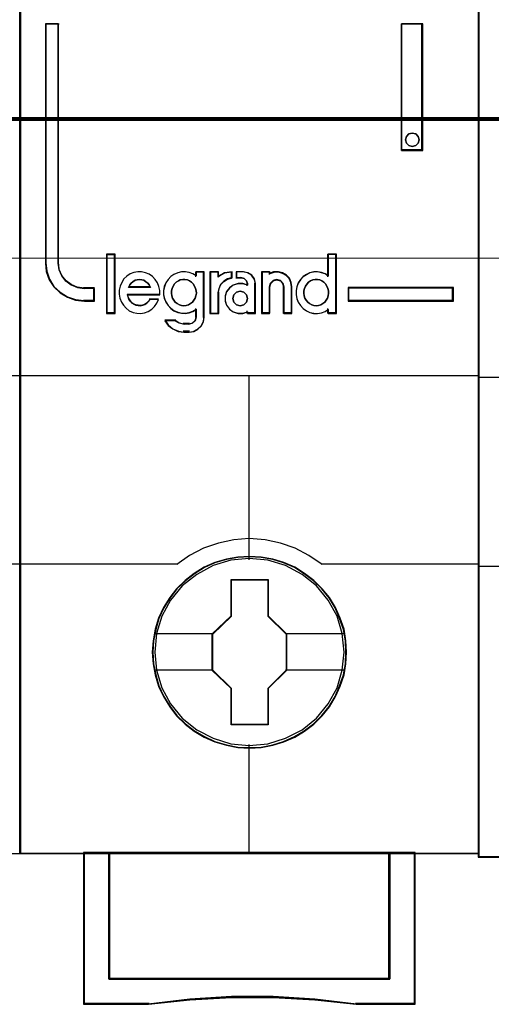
# Model space of a CAD drawing. Header units: millimetres. Extents: x -1290 to 1795, y -4192 to -1311.
# Tile 907 of 1056: x 1450.02 to 1453.71, y -2264.61 to -2256.89. Entities that reach past the tile are written whole.
import ezdxf

# ---------------------------------------------------------------- set-up
doc = ezdxf.new("R2010")
doc.units = ezdxf.units.MM
doc.layers.add('30', color=7, linetype='Continuous')
doc.layers.add('45', color=7, linetype='Continuous')
doc.layers.add('Aparatura', color=7, linetype='Continuous', lineweight=13)

# ---------------------------------------------------------------- blocks, each defined once
blk = doc.blocks.new('*U280')
at = {"layer": '45', "color": 7}
blk.add_lwpolyline([(153.628777, -383.712671), (135.655798, -383.712671), (135.655798, -465.443183), (153.628777, -465.443183), (153.628777, -383.712671)], close=True, dxfattribs=at)
at = {"layer": '45', "color": 139}
blk.add_lwpolyline([(153.628777, -383.712671), (135.655798, -383.712671), (135.655798, -465.443183), (153.628777, -465.443183), (153.628777, -383.712671)], close=True, dxfattribs=at)
for points in [[(135.655798, -446.707289), (153.628777, -446.707289)], [(147.446817, -454.08494), (153.628777, -454.08494)]]:
    blk.add_lwpolyline(points, dxfattribs=at)
blk = doc.blocks.new('*U281')
at = {"layer": '45', "color": 7}
for points in [[(171.616078, -383.712671), (153.643099, -383.712671), (153.643099, -465.443183), (171.616078, -465.443183), (171.616078, -383.712671)], [(156.566685, -443.793216), (156.566685, -443.30396), (156.164785, -443.30396), (155.893078, -443.265479), (155.655335, -443.161031), (155.445894, -443.012605), (155.281738, -442.809207), (155.174188, -442.567327), (155.145885, -442.303459), (155.145885, -432.92514), (154.642095, -432.92514), (154.642095, -442.303459), (154.676059, -442.638792), (154.783609, -442.957633), (154.964747, -443.237993), (155.213811, -443.468877), (155.5025, -443.64479), (155.819491, -443.754735), (156.164785, -443.793216), (156.566685, -443.793216)], [(168.585074, -432.92514), (168.585074, -437.887863), (169.422941, -437.887863), (169.422941, -432.92514), (168.585074, -432.92514)], [(169.238378, -437.339083), (169.274345, -437.468996), (169.238378, -437.61072), (169.142465, -437.699297), (169.004591, -437.740633), (168.872711, -437.699297), (168.776798, -437.61072), (168.740831, -437.468996), (168.776798, -437.339083), (168.872711, -437.238695), (169.004591, -437.209169), (169.142465, -437.238695), (169.238378, -437.339083)], [(157.352633, -444.267224), (157.352633, -441.976184), (157.046489, -441.976184), (157.046489, -444.267224), (157.352633, -444.267224)], [(170.617082, -443.267138), (166.493985, -443.267138), (166.493985, -443.793216), (170.617082, -443.793216), (170.617082, -443.267138)], [(166.427743, -457.559264), (166.405435, -457.107867), (166.332931, -456.65647), (166.176771, -456.221588), (165.998301, -455.808725), (165.76406, -455.412376), (165.479625, -455.065571), (165.150572, -454.74629), (164.782479, -454.465544), (164.408808, -454.223331), (163.973789, -454.036166), (163.544347, -453.909555), (163.087019, -453.826982), (162.629692, -453.799458), (162.172364, -453.826982), (161.72619, -453.909555), (161.27444, -454.036166), (160.861729, -454.223331), (160.471328, -454.465544), (160.108812, -454.74629), (159.774182, -455.065571), (159.506477, -455.412376), (159.261082, -455.808725), (159.065881, -456.221588), (158.943183, -456.65647), (158.853949, -457.107867), (158.826063, -457.559264), (158.853949, -458.010661), (158.943183, -458.445544), (159.065881, -458.880426), (159.261082, -459.293289), (159.506477, -459.689638), (159.774182, -460.047452), (160.108812, -460.372238), (160.471328, -460.64748), (160.861729, -460.878683), (161.27444, -461.065848), (161.72619, -461.197964), (162.172364, -461.291546), (162.629692, -461.313566), (163.087019, -461.291546), (163.544347, -461.197964), (163.973789, -461.065848), (164.408808, -460.878683), (164.782479, -460.64748), (165.150572, -460.372238), (165.479625, -460.047452), (165.76406, -459.689638), (165.998301, -459.293289), (166.176771, -458.880426), (166.332931, -458.445544), (166.405435, -458.010661), (166.427743, -457.559264)], [(166.427743, -457.559264), (166.405435, -457.107867), (166.332931, -456.65647), (166.176771, -456.221588), (165.998301, -455.808725), (165.76406, -455.412376), (165.479625, -455.065571), (165.150572, -454.74629), (164.782479, -454.465544), (164.408808, -454.223331), (163.973789, -454.036166), (163.544347, -453.909555), (163.087019, -453.826982), (162.629692, -453.799458), (162.172364, -453.826982), (161.72619, -453.909555), (161.27444, -454.036166), (160.861729, -454.223331), (160.471328, -454.465544), (160.108812, -454.74629), (159.774182, -455.065571), (159.506477, -455.412376), (159.261082, -455.808725), (159.065881, -456.221588), (158.943183, -456.65647), (158.853949, -457.107867), (158.826063, -457.559264), (158.853949, -458.010661), (158.943183, -458.445544), (159.065881, -458.880426), (159.261082, -459.293289), (159.506477, -459.689638), (159.774182, -460.047452), (160.108812, -460.372238), (160.471328, -460.64748), (160.861729, -460.878683), (161.27444, -461.065848), (161.72619, -461.197964), (162.172364, -461.291546), (162.629692, -461.313566), (163.087019, -461.291546), (163.544347, -461.197964), (163.973789, -461.065848), (164.408808, -460.878683), (164.782479, -460.64748), (165.150572, -460.372238), (165.479625, -460.047452), (165.76406, -459.689638), (165.998301, -459.293289), (166.176771, -458.880426), (166.332931, -458.445544), (166.405435, -458.010661), (166.427743, -457.559264)], [(166.40805, -457.559251), (166.385851, -457.110011), (166.313707, -456.660772), (166.158318, -456.227967), (165.980732, -455.817077), (165.747649, -455.422623), (165.46462, -455.077475), (165.137195, -454.75972), (164.770922, -454.480315), (164.3991, -454.23926), (163.966233, -454.05299), (163.538915, -453.926983), (163.083849, -453.844805), (162.628783, -453.817413), (162.173717, -453.844805), (161.72975, -453.926983), (161.280234, -454.05299), (160.869564, -454.23926), (160.481093, -454.480315), (160.120371, -454.75972), (159.787395, -455.077475), (159.521015, -455.422623), (159.276834, -455.817077), (159.082598, -456.227967), (158.960507, -456.660772), (158.871714, -457.110011), (158.843966, -457.559251), (158.871714, -458.008491), (158.960507, -458.441295), (159.082598, -458.874099), (159.276834, -459.284989), (159.521015, -459.679444), (159.787395, -460.035548), (160.120371, -460.358782), (160.481093, -460.632708), (160.869564, -460.862807), (161.280234, -461.049077), (161.72975, -461.180562), (162.173717, -461.273697), (162.628783, -461.295611), (163.083849, -461.273697), (163.538915, -461.180562), (163.966233, -461.049077), (164.3991, -460.862807), (164.770922, -460.632708), (165.137195, -460.358782), (165.46462, -460.035548), (165.747649, -459.679444), (165.980732, -459.284989), (166.158318, -458.874099), (166.313707, -458.441295), (166.385851, -458.008491), (166.40805, -457.559251)], [(161.915436, -454.702587), (163.360611, -454.702587), (163.360611, -456.130993), (164.08601, -456.836923), (164.08601, -458.265328), (163.360611, -458.982288), (163.360611, -460.399664), (161.915436, -460.399664), (161.915436, -458.982288), (161.173167, -458.265328), (161.173167, -456.836923), (161.915436, -456.130993), (161.915436, -454.702587)], [(161.915436, -454.702587), (163.360611, -454.702587), (163.360611, -454.702587), (163.360611, -456.130993), (163.360611, -456.130993), (164.08601, -456.836923), (164.08601, -456.836923), (164.08601, -458.265328), (164.08601, -458.265328), (163.360611, -458.982288), (163.360611, -458.982288), (163.360611, -460.399664), (163.360611, -460.399664), (161.915436, -460.399664), (161.915436, -460.399664), (161.915436, -458.982288), (161.915436, -458.982288), (161.173167, -458.265328), (161.173167, -458.265328), (161.173167, -456.836923), (161.173167, -456.836923), (161.915436, -456.130993), (161.915436, -456.130993), (161.915436, -454.702587), (161.915436, -454.702587)], [(161.923758, -454.720542), (163.35028, -454.720542), (163.35028, -456.139944), (164.066317, -456.841424), (164.066317, -458.260826), (163.35028, -458.973267), (163.35028, -460.381709), (161.923758, -460.381709), (161.923758, -458.973267), (161.19107, -458.260826), (161.19107, -456.841424), (161.923758, -456.139944), (161.923758, -454.720542)], [(168.127684, -465.405478), (168.127684, -470.356083), (157.129703, -470.356083), (157.129703, -465.405478), (156.133428, -465.405478), (156.133428, -471.353922), (158.67699, -471.353922), (160.296632, -471.177509), (161.927405, -471.089302), (163.558179, -471.089302), (165.188952, -471.177509), (166.81416, -471.353922), (169.123959, -471.353922), (169.123959, -465.405478), (168.127684, -465.405478)], [(162.623125, -465.405478), (157.127053, -465.405478), (157.127053, -470.362814), (168.130333, -470.362814), (168.130333, -465.405478), (162.623125, -465.405478)], [(168.130333, -470.362814), (168.130333, -465.405478), (162.623125, -465.405478), (157.127053, -465.405478), (157.127053, -470.362814), (168.130333, -470.362814)]]:
    blk.add_lwpolyline(points, close=True, dxfattribs=at)
at = {"layer": '45', "color": 139}
for points in [[(171.616078, -383.712671), (153.643099, -383.712671), (153.643099, -465.443183), (171.616078, -465.443183), (171.616078, -383.712671)], [(169.274345, -437.468996), (169.238378, -437.339083), (169.142465, -437.238695), (169.004591, -437.209169), (168.872711, -437.238695), (168.776798, -437.339083), (168.740831, -437.468996), (168.776798, -437.61072), (168.872711, -437.699297), (169.004591, -437.740633), (169.142465, -437.699297), (169.238378, -437.61072), (169.274345, -437.468996)], [(160.059185, -443.978151), (160.157376, -443.966783), (160.244014, -443.938362), (160.324877, -443.89289), (160.394188, -443.836049), (160.457723, -443.756473), (160.498154, -443.68258), (160.527033, -443.585951), (160.550137, -443.489322), (160.538585, -443.392693), (160.521257, -443.296064), (160.480826, -443.210804), (160.428843, -443.119859), (160.359532, -443.057334), (160.284446, -443.006178), (160.197807, -442.966389), (160.105393, -442.949337), (160.018754, -442.949337), (159.920564, -442.966389), (159.845477, -443.006178), (159.764615, -443.057334), (159.695304, -443.119859), (159.649097, -443.210804), (159.608665, -443.296064), (159.579786, -443.392693), (159.579786, -443.489322), (159.591338, -443.585951), (159.620217, -443.68258), (159.666424, -443.756473), (159.724183, -443.836049), (159.805046, -443.89289), (159.885908, -443.938362), (159.972547, -443.966783), (160.059185, -443.978151)], [(165.242554, -443.978151), (165.335047, -443.966783), (165.421758, -443.938362), (165.50847, -443.89289), (165.577839, -443.836049), (165.635647, -443.756473), (165.687674, -443.68258), (165.716578, -443.585951), (165.722359, -443.489322), (165.722359, -443.392693), (165.705016, -443.296064), (165.664551, -443.210804), (165.606743, -443.119859), (165.537374, -443.057334), (165.468005, -443.006178), (165.381293, -442.966389), (165.294581, -442.949337), (165.196308, -442.949337), (165.109596, -442.966389), (165.022885, -443.006178), (164.941954, -443.057334), (164.884146, -443.119859), (164.826338, -443.210804), (164.785873, -443.296064), (164.76275, -443.392693), (164.76275, -443.489322), (164.774311, -443.585951), (164.803215, -443.68258), (164.855242, -443.756473), (164.91305, -443.836049), (164.982419, -443.89289), (165.069131, -443.938362), (165.155843, -443.966783), (165.242554, -443.978151)], [(162.558871, -443.690873), (162.51731, -443.550165), (162.410439, -443.444635), (162.267945, -443.403595), (162.12545, -443.444635), (162.018579, -443.550165), (161.977018, -443.690873), (162.018579, -443.83158), (162.12545, -443.937111), (162.267945, -443.978151), (162.410439, -443.937111), (162.51731, -443.83158), (162.558871, -443.690873)], [(166.338227, -457.548373), (166.26571, -456.827196), (166.059315, -456.144555), (165.713464, -455.511461), (165.256048, -454.955439), (164.692645, -454.504015), (164.045568, -454.162695), (163.348287, -453.953499), (162.623115, -453.887437), (161.903521, -453.953499), (161.211819, -454.162695), (160.564742, -454.504015), (160.001339, -454.955439), (159.543923, -455.511461), (159.198072, -456.144555), (158.986098, -456.827196), (158.919159, -457.548373), (158.986098, -458.264044), (159.198072, -458.95219), (159.543923, -459.579779), (160.001339, -460.135801), (160.564742, -460.59273), (161.211819, -460.928545), (161.903521, -461.143247), (162.623115, -461.214814), (163.348287, -461.143247), (164.045568, -460.928545), (164.692645, -460.59273), (165.256048, -460.135801), (165.713464, -459.579779), (166.059315, -458.95219), (166.26571, -458.264044), (166.338227, -457.548373)]]:
    blk.add_lwpolyline(points, close=True, dxfattribs=at)
at = {"layer": '45', "color": 59}
for points in [[(171.596384, -383.730625), (153.661002, -383.730625), (153.661002, -465.425228), (171.596384, -465.425228), (171.596384, -383.730625)], [(168.585074, -432.92514), (168.585074, -437.887863), (169.422941, -437.887863), (169.422941, -432.92514), (168.585074, -432.92514)], [(169.238378, -437.339083), (169.274345, -437.468996), (169.238378, -437.61072), (169.142465, -437.699297), (169.004591, -437.740633), (168.872711, -437.699297), (168.776798, -437.61072), (168.740831, -437.468996), (168.776798, -437.339083), (168.872711, -437.238695), (169.004591, -437.209169), (169.142465, -437.238695), (169.238378, -437.339083)], [(157.370536, -444.285179), (157.370536, -441.958229), (157.026796, -441.958229), (157.026796, -444.285179), (157.370536, -444.285179)], [(164.456606, -443.388913), (164.456606, -443.550353), (164.485076, -443.700658), (164.542017, -443.839829), (164.627429, -443.973434), (164.735617, -444.084772), (164.860887, -444.179408), (164.991852, -444.240644), (165.139899, -444.274045), (165.29364, -444.285179), (165.447381, -444.257344), (165.589733, -444.201676), (165.715004, -444.118173), (165.715004, -444.285179), (166.033874, -444.285179), (166.033874, -441.958229), (165.715004, -441.958229), (165.715004, -442.815526), (165.589733, -442.732023), (165.447381, -442.681922), (165.29364, -442.654087), (165.139899, -442.665221), (164.991852, -442.693055), (164.860887, -442.759858), (164.735617, -442.843361), (164.627429, -442.954698), (164.542017, -443.088303), (164.485076, -443.238608), (164.456606, -443.388913)], [(157.531665, -443.528225), (157.560129, -443.679616), (157.617059, -443.831007), (157.69676, -443.959969), (157.799233, -444.077717), (157.924478, -444.173037), (158.072495, -444.240322), (158.214818, -444.273965), (158.368528, -444.285179), (158.522237, -444.257143), (158.670254, -444.201073), (158.801192, -444.116967), (158.909358, -444.010433), (159.006138, -443.875863), (159.074453, -443.735687), (158.727183, -443.735687), (158.670254, -443.808578), (158.601939, -443.875863), (158.522237, -443.926327), (158.448229, -443.954362), (158.362835, -443.971183), (158.271748, -443.959969), (158.186354, -443.943148), (158.100959, -443.915113), (158.021258, -443.859042), (157.964329, -443.791757), (157.907399, -443.713258), (157.878934, -443.629152), (157.85047, -443.545046), (159.114304, -443.545046), (159.114304, -443.382442), (159.085839, -443.219837), (159.023217, -443.07966), (158.937822, -442.945091), (158.835349, -442.832949), (158.698719, -442.737629), (158.562088, -442.681559), (158.408378, -442.642309), (158.254669, -442.642309), (158.100959, -442.670345), (157.958636, -442.726415), (157.833391, -442.821735), (157.713839, -442.928269), (157.628445, -443.062839), (157.571515, -443.21423), (157.531665, -443.36562), (157.531665, -443.528225)], [(158.706232, -443.162377), (158.75266, -443.256365), (157.887938, -443.256365), (157.940169, -443.162377), (157.998204, -443.087187), (158.067846, -443.03706), (158.154899, -442.980667), (158.236148, -442.961869), (158.3232, -442.949337), (158.410253, -442.961869), (158.497306, -442.980667), (158.578555, -443.03706), (158.648197, -443.087187), (158.706232, -443.162377)], [(158.75266, -443.256365), (157.887938, -443.256365), (157.940169, -443.162377), (157.998204, -443.087187), (158.067846, -443.03706), (158.154899, -442.980667), (158.236148, -442.961869), (158.3232, -442.949337), (158.410253, -442.961869), (158.497306, -442.980667), (158.578555, -443.03706), (158.648197, -443.087187), (158.706232, -443.162377), (158.75266, -443.256365)], [(159.353631, -443.076622), (159.296724, -443.226962), (159.268271, -443.377301), (159.268271, -443.538776), (159.296724, -443.689115), (159.353631, -443.828318), (159.444681, -443.961953), (159.547113, -444.073316), (159.672307, -444.167974), (159.820264, -444.229223), (159.96253, -444.262632), (160.116177, -444.273768), (160.264134, -444.245927), (160.4064, -444.190246), (160.542976, -444.106724), (160.542976, -444.424107), (160.503141, -444.56331), (160.395019, -444.657968), (160.264134, -444.696945), (160.059271, -444.696945), (159.87717, -444.657968), (159.712141, -444.56331), (159.319487, -444.56331), (159.450372, -444.747058), (159.626782, -444.886261), (159.837336, -444.980919), (160.059271, -445.008759), (160.264134, -445.008759), (160.446235, -444.980919), (160.605573, -444.897397), (160.742148, -444.774898), (160.827508, -444.602287), (160.861652, -444.424107), (160.861652, -442.642309), (160.542976, -442.642309), (160.542976, -442.803785), (160.4064, -442.720263), (160.264134, -442.67015), (160.116177, -442.642309), (159.96253, -442.653445), (159.820264, -442.681286), (159.672307, -442.748103), (159.547113, -442.831625), (159.444681, -442.942988), (159.353631, -443.076622)], [(160.457723, -443.756473), (160.394188, -443.836049), (160.324877, -443.89289), (160.244014, -443.938362), (160.157376, -443.966783), (160.059185, -443.978151), (159.972547, -443.966783), (159.885908, -443.938362), (159.805046, -443.89289), (159.724183, -443.836049), (159.666424, -443.756473), (159.620217, -443.68258), (159.591338, -443.585951), (159.579786, -443.489322), (159.579786, -443.392693), (159.608665, -443.296064), (159.649097, -443.210804), (159.695304, -443.119859), (159.764615, -443.057334), (159.845477, -443.006178), (159.920564, -442.966389), (160.018754, -442.949337), (160.105393, -442.949337), (160.197807, -442.966389), (160.284446, -443.006178), (160.359532, -443.057334), (160.428843, -443.119859), (160.480826, -443.210804), (160.521257, -443.296064), (160.538585, -443.392693), (160.550137, -443.489322), (160.527033, -443.585951), (160.498154, -443.68258), (160.457723, -443.756473)], [(159.649097, -443.210804), (159.695304, -443.119859), (159.764615, -443.057334), (159.845477, -443.006178), (159.920564, -442.966389), (160.018754, -442.949337), (160.105393, -442.949337), (160.197807, -442.966389), (160.284446, -443.006178), (160.359532, -443.057334), (160.428843, -443.119859), (160.480826, -443.210804), (160.521257, -443.296064), (160.538585, -443.392693), (160.550137, -443.489322), (160.527033, -443.585951), (160.498154, -443.68258), (160.457723, -443.756473), (160.394188, -443.836049), (160.324877, -443.89289), (160.244014, -443.938362), (160.157376, -443.966783), (160.059185, -443.978151), (159.972547, -443.966783), (159.885908, -443.938362), (159.805046, -443.89289), (159.724183, -443.836049), (159.666424, -443.756473), (159.620217, -443.68258), (159.591338, -443.585951), (159.579786, -443.489322), (159.579786, -443.392693), (159.608665, -443.296064), (159.649097, -443.210804)], [(161.083651, -442.642309), (161.083651, -444.285179), (161.408647, -444.285179), (161.408647, -443.46094), (161.437665, -443.298336), (161.51311, -443.135731), (161.634984, -443.012375), (161.780072, -442.928269), (161.948373, -442.877806), (161.948373, -442.642309), (161.664002, -442.681559), (161.408647, -442.816128), (161.408647, -442.642309), (161.083651, -442.642309)], [(161.101554, -442.660264), (161.101554, -444.267224), (161.413093, -444.267224), (161.413093, -443.461002), (161.440909, -443.301951), (161.513231, -443.1429), (161.630058, -443.022241), (161.769138, -442.939974), (161.93047, -442.890613), (161.93047, -442.660264), (161.657874, -442.698656), (161.413093, -442.830284), (161.413093, -442.660264), (161.101554, -442.660264)], [(161.73536, -443.432905), (161.678036, -443.601117), (161.678036, -443.791757), (161.73536, -443.959969), (161.850009, -444.116967), (161.993321, -444.217894), (162.182492, -444.273965), (162.36593, -444.273965), (162.549369, -444.217894), (162.549369, -444.285179), (162.870386, -444.285179), (162.870386, -443.107695), (162.830259, -442.928269), (162.721342, -442.776879), (162.566566, -442.681559), (162.383127, -442.642309), (162.119435, -442.642309), (162.119435, -442.877806), (162.308606, -442.877806), (162.423255, -442.905841), (162.509241, -442.995554), (162.549369, -443.107695), (162.549369, -443.17498), (162.36593, -443.11891), (162.182492, -443.11891), (161.993321, -443.17498), (161.850009, -443.281514), (161.73536, -443.432905)], [(163.103127, -442.642309), (163.103127, -444.285179), (163.412679, -444.285179), (163.412679, -443.231051), (163.452807, -443.090874), (163.555991, -442.995554), (163.69357, -442.956305), (163.842613, -442.995554), (163.934333, -443.090874), (163.97446, -443.231051), (163.97446, -444.285179), (164.295477, -444.285179), (164.295477, -443.231051), (164.266815, -443.062839), (164.198026, -442.900234), (164.083376, -442.776879), (163.9286, -442.692773), (163.762359, -442.642309), (163.578921, -442.653523), (163.412679, -442.709594), (163.412679, -442.642309), (163.103127, -442.642309)], [(163.12282, -442.660264), (163.12282, -444.267224), (163.422612, -444.267224), (163.422612, -443.236137), (163.461474, -443.099024), (163.561405, -443.005788), (163.694646, -442.967396), (163.83899, -443.005788), (163.927817, -443.099024), (163.966679, -443.236137), (163.966679, -444.267224), (164.277574, -444.267224), (164.277574, -443.236137), (164.249816, -443.071602), (164.183195, -442.912551), (164.072161, -442.791892), (163.922265, -442.709625), (163.761266, -442.660264), (163.583612, -442.671233), (163.422612, -442.726078), (163.422612, -442.660264), (163.12282, -442.660264)], [(165.381293, -442.966389), (165.468005, -443.006178), (165.537374, -443.057334), (165.606743, -443.119859), (165.664551, -443.210804), (165.705016, -443.296064), (165.722359, -443.392693), (165.722359, -443.489322), (165.716578, -443.585951), (165.687674, -443.68258), (165.635647, -443.756473), (165.577839, -443.836049), (165.50847, -443.89289), (165.421758, -443.938362), (165.335047, -443.966783), (165.242554, -443.978151), (165.155843, -443.966783), (165.069131, -443.938362), (164.982419, -443.89289), (164.91305, -443.836049), (164.855242, -443.756473), (164.803215, -443.68258), (164.774311, -443.585951), (164.76275, -443.489322), (164.76275, -443.392693), (164.785873, -443.296064), (164.826338, -443.210804), (164.884146, -443.119859), (164.941954, -443.057334), (165.022885, -443.006178), (165.109596, -442.966389), (165.196308, -442.949337), (165.294581, -442.949337), (165.381293, -442.966389)], [(164.785873, -443.296064), (164.826338, -443.210804), (164.884146, -443.119859), (164.941954, -443.057334), (165.022885, -443.006178), (165.109596, -442.966389), (165.196308, -442.949337), (165.294581, -442.949337), (165.381293, -442.966389), (165.468005, -443.006178), (165.537374, -443.057334), (165.606743, -443.119859), (165.664551, -443.210804), (165.705016, -443.296064), (165.722359, -443.392693), (165.722359, -443.489322), (165.716578, -443.585951), (165.687674, -443.68258), (165.635647, -443.756473), (165.577839, -443.836049), (165.50847, -443.89289), (165.421758, -443.938362), (165.335047, -443.966783), (165.242554, -443.978151), (165.155843, -443.966783), (165.069131, -443.938362), (164.982419, -443.89289), (164.91305, -443.836049), (164.855242, -443.756473), (164.803215, -443.68258), (164.774311, -443.585951), (164.76275, -443.489322), (164.76275, -443.392693), (164.785873, -443.296064)], [(170.597388, -443.285093), (166.511888, -443.285093), (166.511888, -443.773465), (170.597388, -443.773465), (170.597388, -443.285093)], [(162.51731, -443.550165), (162.558871, -443.690873), (162.51731, -443.83158), (162.410439, -443.937111), (162.267945, -443.978151), (162.12545, -443.937111), (162.018579, -443.83158), (161.977018, -443.690873), (162.018579, -443.550165), (162.12545, -443.444635), (162.267945, -443.403595), (162.410439, -443.444635), (162.51731, -443.550165)], [(161.977018, -443.690873), (162.018579, -443.550165), (162.12545, -443.444635), (162.267945, -443.403595), (162.410439, -443.444635), (162.51731, -443.550165), (162.558871, -443.690873), (162.51731, -443.83158), (162.410439, -443.937111), (162.267945, -443.978151), (162.12545, -443.937111), (162.018579, -443.83158), (161.977018, -443.690873)], [(168.127684, -465.405478), (168.127684, -470.356083), (157.129703, -470.356083), (157.129703, -465.405478), (156.133428, -465.405478), (156.133428, -471.353922), (158.67699, -471.353922), (160.296632, -471.177509), (161.927405, -471.089302), (163.558179, -471.089302), (165.188952, -471.177509), (166.81416, -471.353922), (169.123959, -471.353922), (169.123959, -465.405478), (168.127684, -465.405478)], [(168.112664, -465.423433), (168.112664, -470.344152), (157.146513, -470.344152), (157.146513, -465.423433), (156.153122, -465.423433), (156.153122, -471.335967), (158.689322, -471.335967), (160.304276, -471.160619), (161.93033, -471.072945), (163.556384, -471.072945), (165.182438, -471.160619), (166.802942, -471.335967), (169.106055, -471.335967), (169.106055, -465.423433), (168.112664, -465.423433)], [(162.623125, -465.405478), (157.127053, -465.405478), (157.127053, -470.362814), (168.130333, -470.362814), (168.130333, -465.405478), (162.623125, -465.405478)], [(168.130333, -470.362814), (168.130333, -465.405478), (162.623125, -465.405478), (157.127053, -465.405478), (157.127053, -470.362814), (168.130333, -470.362814)], [(162.623143, -465.423433), (157.144957, -465.423433), (157.144957, -470.344859), (168.11243, -470.344859), (168.11243, -465.423433), (162.623143, -465.423433)]]:
    blk.add_lwpolyline(points, close=True, dxfattribs=at)
at = {"layer": '45', "color": 139}
for points in [[(154.642095, -432.92514), (154.642095, -442.308349)], [(154.642095, -432.92514), (155.173819, -432.92514)], [(155.134432, -432.92514), (155.134432, -442.308349)], [(168.585074, -437.887863), (168.585074, -432.92514)], [(168.585074, -432.92514), (169.422941, -432.92514)], [(169.385345, -437.887863), (169.385345, -432.92514)], [(168.585074, -437.850158), (169.422941, -437.850158)], [(157.026796, -441.958229), (157.026796, -444.285179)], [(157.026796, -441.958229), (157.370536, -441.958229)], [(157.33294, -441.958229), (157.33294, -444.285179)], [(165.682972, -441.958229), (165.682972, -442.839813)], [(165.682972, -441.958229), (166.033874, -441.958229)], [(165.994487, -441.958229), (165.994487, -444.285179)], [(154.642095, -442.270644), (154.676238, -442.613363), (154.784355, -442.939227), (154.966449, -443.225763), (155.216826, -443.461733), (155.507037, -443.64152), (155.8257, -443.753887), (156.172815, -443.793216)], [(155.134432, -442.270644), (155.163276, -442.5434), (155.272883, -442.793426), (155.440178, -443.003675), (155.653624, -443.157101), (155.895913, -443.265067), (156.172815, -443.304843)], [(159.114304, -443.545046), (159.114304, -443.382442), (159.085839, -443.219837), (159.023217, -443.07966), (158.937822, -442.945091), (158.835349, -442.832949), (158.698719, -442.737629), (158.562088, -442.681559), (158.408378, -442.642309), (158.254669, -442.642309), (158.100959, -442.670345), (157.958636, -442.726415), (157.833391, -442.821735), (157.713839, -442.928269), (157.628445, -443.062839), (157.571515, -443.21423), (157.531665, -443.36562), (157.531665, -443.528225), (157.560129, -443.679616), (157.617059, -443.831007), (157.69676, -443.959969), (157.799233, -444.077717), (157.924478, -444.173037), (158.072495, -444.240322), (158.214818, -444.273965), (158.368528, -444.285179), (158.522237, -444.257143), (158.670254, -444.201073), (158.801192, -444.116967), (158.909358, -444.010433), (159.006138, -443.875863), (159.074453, -443.735687)], [(158.75266, -443.256365), (158.706232, -443.162377), (158.648197, -443.087187), (158.578555, -443.03706), (158.497306, -442.980667), (158.410253, -442.961869), (158.3232, -442.949337), (158.236148, -442.961869), (158.154899, -442.980667), (158.067846, -443.03706), (157.998204, -443.087187), (157.940169, -443.162377), (157.887938, -443.256365)], [(160.550137, -442.804914), (160.412794, -442.720808), (160.269729, -442.670345), (160.120941, -442.642309), (159.96643, -442.653523), (159.823365, -442.681559), (159.674577, -442.748843), (159.548679, -442.832949), (159.445672, -442.945091), (159.35411, -443.07966), (159.296884, -443.231051), (159.268271, -443.382442), (159.268271, -443.545046), (159.296884, -443.696437), (159.35411, -443.836614), (159.445672, -443.971183), (159.548679, -444.083324), (159.674577, -444.178644), (159.823365, -444.240322), (159.96643, -444.273965), (160.120941, -444.285179), (160.269729, -444.257143), (160.412794, -444.201073), (160.550137, -444.116967)], [(160.51254, -442.642309), (160.51254, -442.839813)], [(160.51254, -442.642309), (160.861652, -442.642309)], [(160.822265, -442.642309), (160.822265, -444.432409)], [(161.083651, -442.642309), (161.083651, -444.285179)], [(161.083651, -442.642309), (161.432763, -442.642309)], [(161.948373, -442.642309), (161.656898, -442.689339), (161.395166, -442.850586)], [(161.395166, -442.642309), (161.395166, -442.850586)], [(161.948373, -442.872131), (161.775868, -442.924805), (161.627156, -443.012594), (161.502238, -443.141351), (161.424908, -443.311076), (161.395166, -443.480801)], [(161.910777, -442.642309), (161.910777, -442.909837)], [(162.104131, -442.642309), (162.104131, -442.909837)], [(162.397743, -442.642309), (162.104131, -442.642309)], [(162.104131, -442.872131), (162.32613, -442.872131)], [(162.558871, -443.134272), (162.513815, -443.006399), (162.417266, -442.9041), (162.288533, -442.872131)], [(162.870386, -443.134272), (162.828366, -442.9446), (162.714313, -442.784564), (162.552236, -442.6838), (162.360146, -442.642309)], [(163.103127, -442.642309), (163.103127, -444.285179)], [(163.103127, -442.642309), (163.441497, -442.642309)], [(164.295477, -443.256365), (164.26653, -443.080921), (164.197056, -442.911324), (164.081267, -442.782665), (163.924952, -442.694943), (163.757057, -442.642309), (163.571794, -442.654006), (163.4039, -442.712487)], [(163.4039, -442.642309), (163.4039, -442.746447)], [(163.985753, -443.256365), (163.944192, -443.099718), (163.849195, -442.993198), (163.694826, -442.949337), (163.552332, -442.993198), (163.445461, -443.099718), (163.4039, -443.256365)], [(165.722359, -442.804914), (165.596356, -442.720808), (165.453171, -442.670345), (165.298532, -442.642309), (165.143892, -442.653523), (164.99498, -442.681559), (164.86325, -442.748843), (164.737248, -442.832949), (164.628427, -442.945091), (164.542516, -443.07966), (164.485243, -443.231051), (164.456606, -443.382442), (164.456606, -443.545046), (164.485243, -443.696437), (164.542516, -443.836614), (164.628427, -443.971183), (164.737248, -444.083324), (164.86325, -444.178644), (164.99498, -444.240322), (165.143892, -444.273965), (165.298532, -444.285179), (165.453171, -444.257143), (165.596356, -444.201073), (165.722359, -444.116967)], [(156.133428, -443.267138), (156.566685, -443.267138)], [(156.527298, -443.267138), (156.527298, -443.793216)], [(156.527298, -443.267138), (156.527298, -443.793216)], [(157.887938, -443.216865), (158.75266, -443.216865)], [(162.558871, -443.163994), (162.373432, -443.10734), (162.187993, -443.10734), (161.996759, -443.163994), (161.851885, -443.271636), (161.735985, -443.424601), (161.678036, -443.594562), (161.678036, -443.787184), (161.735985, -443.957145), (161.851885, -444.115775), (161.996759, -444.217752), (162.187993, -444.274406), (162.373432, -444.274406), (162.558871, -444.217752)], [(162.521274, -443.096567), (162.521274, -443.200705)], [(162.830999, -443.096567), (162.830999, -444.285179)], [(163.4039, -443.216865), (163.4039, -444.285179)], [(163.946366, -443.216865), (163.946366, -444.285179)], [(164.257881, -443.216865), (164.257881, -444.285179)], [(166.493985, -443.267138), (170.617082, -443.267138)], [(166.493985, -443.267138), (166.493985, -443.793216)], [(170.577695, -443.793216), (170.577695, -443.267138)], [(156.133428, -443.753715), (156.566685, -443.753715)], [(157.84318, -443.523893), (159.114304, -443.523893)], [(157.84318, -443.523893), (157.872185, -443.613549), (157.90119, -443.703205), (157.959201, -443.786884), (158.017212, -443.858609), (158.098427, -443.91838), (158.185444, -443.948265), (158.27246, -443.966196), (158.365278, -443.978151), (158.452294, -443.960219), (158.527708, -443.930334), (158.608923, -443.87654), (158.678536, -443.804815), (158.736547, -443.727113)], [(158.69716, -443.710623), (159.074917, -443.710623)], [(161.083651, -444.285179), (161.432763, -444.285179), (161.432763, -443.4413)], [(166.493985, -443.753715), (170.617082, -443.753715)], [(160.51254, -444.082289), (160.51254, -444.432409)], [(165.682972, -444.082289), (165.682972, -444.285179)], [(157.026796, -444.247473), (157.370536, -444.247473)], [(160.240412, -445.008759), (160.429742, -444.979519), (160.595406, -444.891796), (160.737404, -444.763137), (160.826152, -444.581844), (160.861652, -444.394703)], [(160.240412, -444.701731), (160.385793, -444.65787), (160.505891, -444.55135), (160.550137, -444.394703)], [(162.521274, -444.181041), (162.521274, -444.285179)], [(162.521274, -444.247473), (162.870386, -444.247473)], [(163.103127, -444.247473), (163.441497, -444.247473)], [(163.946366, -444.247473), (164.295477, -444.247473)], [(165.682972, -444.247473), (166.033874, -444.247473)], [(159.3184, -444.532956), (159.453018, -444.729225), (159.634459, -444.877913), (159.851019, -444.979022), (160.079284, -445.008759)], [(159.3184, -444.532956), (159.740914, -444.532956)], [(159.701527, -444.532956), (159.881116, -444.652505), (160.079284, -444.701731)], [(160.039897, -444.664026), (160.278009, -444.664026)], [(160.278009, -444.971054), (160.039897, -444.971054)], [(153.643099, -446.707289), (171.616078, -446.707289)], [(162.603629, -446.707289), (162.603629, -453.930528)], [(165.473505, -454.122645), (164.959477, -453.770028), (164.4231, -453.479972), (163.847612, -453.275226), (163.2386, -453.144416), (162.624001, -453.104605), (162.020577, -453.144416), (161.411565, -453.275226), (160.836077, -453.479972), (160.288526, -453.770028), (159.785672, -454.122645)], [(153.643099, -454.08494), (159.823269, -454.08494)], [(165.434118, -454.08494), (171.616078, -454.08494)], [(162.603629, -461.171722), (162.603629, -465.443183)], [(156.133428, -465.405478), (156.133428, -471.353922)], [(157.127053, -465.405478), (157.127053, -470.362814)], [(168.092737, -470.362814), (168.092737, -465.405478)], [(169.084572, -465.405478), (169.084572, -471.353922)], [(157.127053, -470.323313), (168.130333, -470.323313)], [(166.821613, -471.353922), (165.193581, -471.152828), (163.559975, -471.052281), (161.926368, -471.052281), (160.292761, -471.152828), (158.670305, -471.353922)], [(158.707902, -471.316217), (156.133428, -471.316217)], [(169.123959, -471.316217), (166.782226, -471.316217)]]:
    blk.add_lwpolyline(points, dxfattribs=at)
at = {"layer": '45', "color": 1}
for points in [[(156.566685, -443.793216), (156.566685, -443.30396), (156.164785, -443.30396), (155.893078, -443.265479), (155.655335, -443.161031), (155.445894, -443.012605), (155.281738, -442.809207), (155.174188, -442.567327), (155.145885, -442.303459), (155.145885, -432.92514), (154.642095, -432.92514), (154.642095, -442.303459), (154.676059, -442.638792), (154.783609, -442.957633), (154.964747, -443.237993), (155.213811, -443.468877), (155.5025, -443.64479), (155.819491, -443.754735), (156.164785, -443.793216), (156.566685, -443.793216)], [(156.548781, -443.773465), (156.548781, -443.285988), (156.154359, -443.285988), (155.887707, -443.247647), (155.654387, -443.143578), (155.448843, -442.995692), (155.287741, -442.793033), (155.182191, -442.552033), (155.154415, -442.289123), (155.154415, -432.944891), (154.659998, -432.944891), (154.659998, -442.289123), (154.69333, -442.623237), (154.798879, -442.940919), (154.976647, -443.22026), (155.221078, -443.450306), (155.504396, -443.625579), (155.815489, -443.735124), (156.154359, -443.773465), (156.548781, -443.773465)], [(170.617082, -443.267138), (166.493985, -443.267138), (166.493985, -443.793216), (170.617082, -443.793216), (170.617082, -443.267138)]]:
    blk.add_lwpolyline(points, close=True, dxfattribs=at)
at = {"layer": '45', "color": 7}
for points in [[(158.897676, -456.823056), (161.210763, -456.823056)], [(164.046623, -456.823056), (166.35434, -456.823056)], [(158.897676, -458.24149), (161.210763, -458.24149)], [(164.046623, -458.24149), (166.35434, -458.24149)]]:
    blk.add_lwpolyline(points, dxfattribs=at)
at = {"layer": '45', "color": 140}
blk.add_lwpolyline([(168.11243, -470.344859), (168.11243, -465.423433), (162.623143, -465.423433), (157.144957, -465.423433), (157.144957, -470.344859), (168.11243, -470.344859)], close=True, dxfattribs=at)
blk = doc.blocks.new('*U282')
at = {"layer": '45', "color": 7}
blk.add_lwpolyline([(243.60467, -383.552872), (171.583852, -383.552872), (171.583852, -465.581435), (243.60467, -465.581435), (243.60467, -383.552872)], close=True, dxfattribs=at)
at = {"layer": '45', "color": 139}
blk.add_lwpolyline([(243.60467, -383.552872), (171.583852, -383.552872), (171.583852, -465.581435), (243.60467, -465.581435), (243.60467, -383.552872)], close=True, dxfattribs=at)
at = {"layer": '45', "color": 59}
blk.add_lwpolyline([(243.584977, -383.574418), (171.605336, -383.574418), (171.605336, -465.55989), (243.584977, -465.55989), (243.584977, -383.574418)], close=True, dxfattribs=at)
at = {"layer": '45', "color": 139}
for points in [[(171.583852, -446.775517), (243.60467, -446.775517)], [(171.583852, -454.180101), (177.799828, -454.180101)]]:
    blk.add_lwpolyline(points, dxfattribs=at)
blk = doc.blocks.new('*U295')
at = {"layer": '30', "color": 7}
for points in [[(548.842747, -586.471493), (117.158256, -586.471493), (117.158256, -587.948863), (117.158256, -589.509859), (117.158256, -592.046476), (548.842747, -592.046476), (548.842747, -589.509859), (548.842747, -587.948863), (548.842747, -586.471493)], [(548.79978, -586.514584), (117.201224, -586.514584), (117.201224, -587.969116), (117.201224, -589.50598), (117.201224, -592.003384), (548.79978, -592.003384), (548.79978, -589.50598), (548.79978, -587.969116), (548.79978, -586.514584)], [(117.158256, -591.960293), (548.842747, -591.960293), (117.158256, -591.960293)]]:
    blk.add_lwpolyline(points, close=True, dxfattribs=at)

msp = doc.modelspace()

# ---------------------------------------------------------------- linework, layer by layer
at = {"layer": 'Aparatura', "color": 7, "lineweight": 13}
msp.add_lwpolyline([(1514.6895, -2258.7639), (1428.3433, -2258.7639), (1428.3433, -2249.7674), (1514.6895, -2249.7674), (1514.6895, -2258.7639)], close=True, dxfattribs=at)
msp.add_lwpolyline([(1428.3433, -2258.7635), (1514.6895, -2258.7635)], dxfattribs=at)

# ---------------------------------------------------------------- block references
at = {"layer": 'Aparatura', "color": 7, "lineweight": 13, "xscale": 0.2, "yscale": 0.2, "zscale": 0.2}
for name, p in [('*U281', (1419.2925, -2170.3407)), ('*U280', (1419.2954, -2170.3407)), ('*U282', (1419.2925, -2170.3407)), ('*U295', (1404.8289, -2139.2723))]:
    msp.add_blockref(name, p, dxfattribs=at)

doc.saveas('drawing.dxf')
